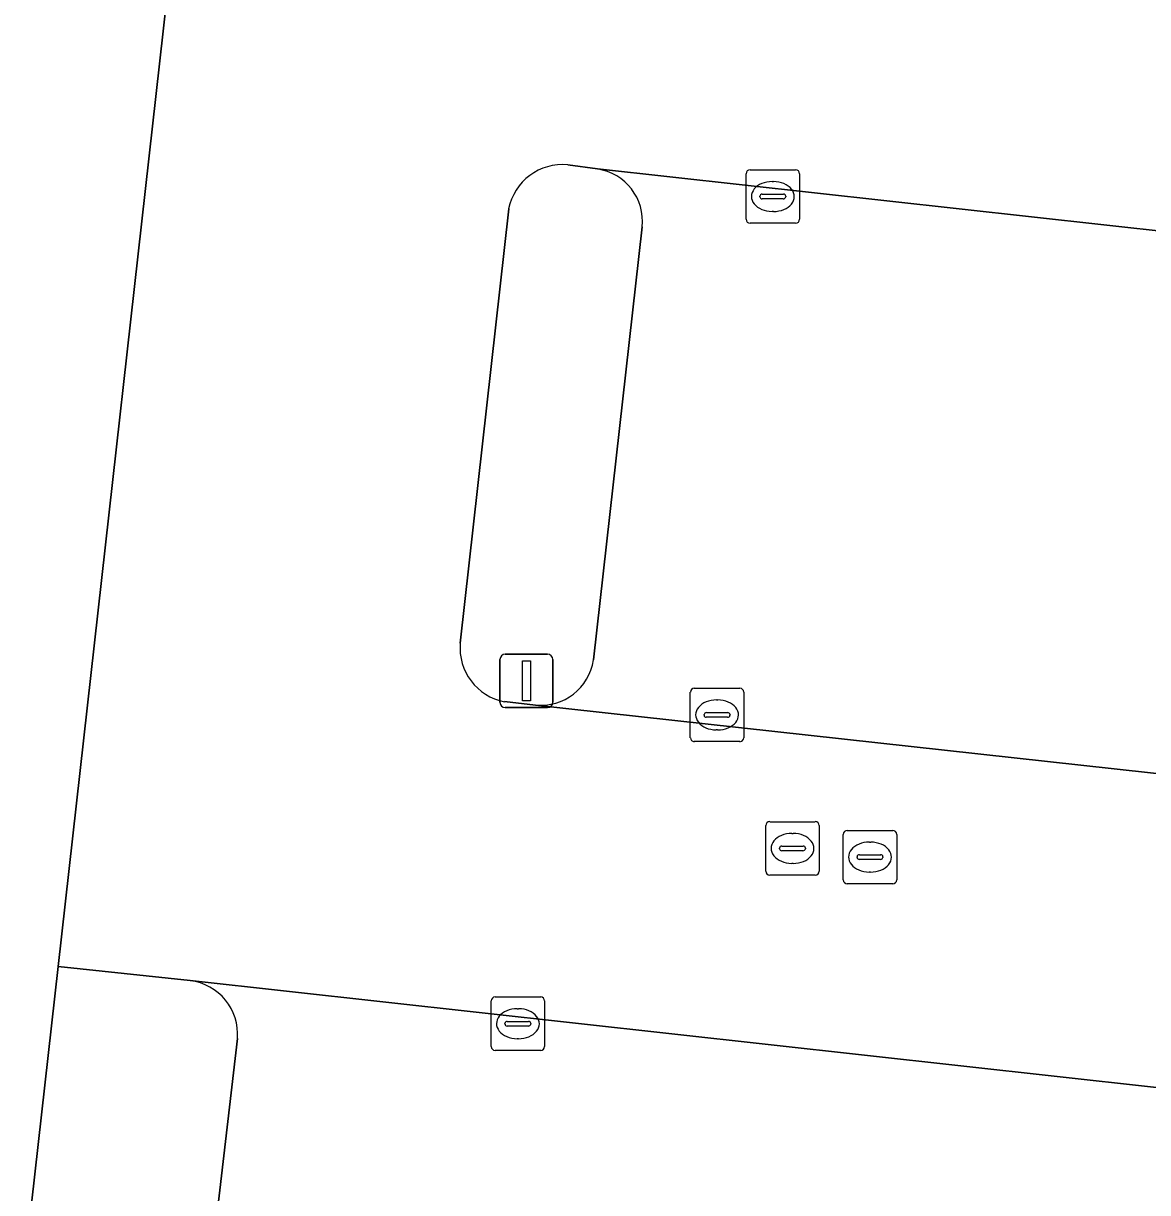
# Model space of a CAD drawing. Extents: x 162026 to 163502, y 387295 to 388169.
# Drawn here: x 162125.75 to 162146.8, y 387586.38 to 387608.26 of the extents above; entities that cross this region are included whole.
import ezdxf

# ---------------------------------------------------------------- set-up
doc = ezdxf.new("R2010")
doc.units = 0
for name, color, linetype in [('IMGEO_Groenvoorziening', 7, 'Continuous'), ('IMGEO_Kolk', 7, 'Continuous'), ('IMGEO_Lichtmast', 7, 'Continuous'), ('IMGEO_Pand', 7, 'Continuous'), ('IMGEO_Parkeervlak_open', 7, 'Continuous'), ('IMGEO_Rijbaan_lokaal_open', 7, 'Continuous'), ('IMGEO_Rioolput', 7, 'Continuous'), ('IMGEO_Voetpad_open', 7, 'Continuous')]:
    doc.layers.add(name, color=color, linetype=linetype)

msp = doc.modelspace()

# ---------------------------------------------------------------- linework, layer by layer
at = {"layer": 'IMGEO_Groenvoorziening'}
for points in [[(162136.499, 387605.532), (162135.944, 387605.609)], [(162134.838, 387604.784), (162133.931, 387596.659)], [(162136.426, 387596.348), (162137.334, 387604.448)], [(162134.758, 387595.567), (162135.341, 387595.504)]]:
    msp.add_lwpolyline(points, dxfattribs=at)
for centre, radius, start, end in [((162135.846, 387604.586), 1.028, 84.5512, 168.8897), ((162136.355, 387604.557), 0.986, 353.6429, 81.5709), ((162134.951, 387596.572), 1.024, 175.147, 259.1282), ((162135.437, 387596.499), 1, 264.4655, 351.2917)]:
    msp.add_arc(centre, radius, start, end, dxfattribs=at)
at = {"layer": 'IMGEO_Kolk'}
for p, q in [((162139.282, 387604.591), (162139.282, 387605.443)), ((162139.357, 387605.517), (162140.209, 387605.517)), ((162140.283, 387605.443), (162140.283, 387604.591)), ((162139.77, 387605.297), (162139.795, 387605.297)), ((162139.541, 387605.011), (162139.541, 387605.023)), ((162139.584, 387605.06), (162139.982, 387605.06)), ((162140.025, 387605.023), (162140.025, 387605.011)), ((162139.979, 387604.974), (162139.581, 387604.974)), ((162139.793, 387604.737), (162139.768, 387604.737)), ((162140.209, 387604.517), (162139.357, 387604.517)), ((162138.313, 387595.819), (162139.165, 387595.819)), ((162138.238, 387594.893), (162138.238, 387595.745)), ((162138.726, 387595.599), (162138.751, 387595.599)), ((162139.239, 387595.745), (162139.239, 387594.893)), ((162138.54, 387595.362), (162138.938, 387595.362)), ((162138.497, 387595.313), (162138.497, 387595.325)), ((162138.935, 387595.276), (162138.537, 387595.276)), ((162138.981, 387595.325), (162138.981, 387595.313)), ((162138.749, 387595.039), (162138.724, 387595.039)), ((162139.165, 387594.819), (162138.313, 387594.819)), ((162134.51, 387589.116), (162134.51, 387589.968)), ((162134.585, 387590.042), (162135.437, 387590.042)), ((162135.511, 387589.968), (162135.511, 387589.116)), ((162134.998, 387589.822), (162135.023, 387589.822)), ((162134.769, 387589.536), (162134.769, 387589.548)), ((162135.207, 387589.499), (162134.809, 387589.499)), ((162134.812, 387589.585), (162135.21, 387589.585)), ((162135.253, 387589.548), (162135.253, 387589.536)), ((162135.021, 387589.262), (162134.996, 387589.262)), ((162135.437, 387589.042), (162134.585, 387589.042))]:
    msp.add_line(p, q, dxfattribs=at)
for points in [[(162139.282, 387604.591), (162139.282, 387605.443)], [(162139.357, 387605.517), (162140.209, 387605.517)], [(162140.283, 387605.443), (162140.283, 387604.591)], [(162140.209, 387604.517), (162139.357, 387604.517)], [(162138.313, 387595.819), (162139.165, 387595.819)], [(162138.238, 387594.893), (162138.238, 387595.745)], [(162139.239, 387595.745), (162139.239, 387594.893)], [(162139.165, 387594.819), (162138.313, 387594.819)], [(162134.51, 387589.116), (162134.51, 387589.968)], [(162134.585, 387590.042), (162135.437, 387590.042)], [(162135.511, 387589.968), (162135.511, 387589.116)], [(162135.437, 387589.042), (162134.585, 387589.042)]]:
    msp.add_lwpolyline(points, dxfattribs=at)
for centre, radius, start, end in [((162139.359, 387605.441), 0.0765, 91.552, 178.448), ((162139.359, 387605.441), 0.0765, 91.552, 178.448), ((162140.207, 387605.441), 0.0765, 1.552, 88.448), ((162140.207, 387605.441), 0.0765, 1.552, 88.448), ((162139.581, 387605.02), 0.0403, 85.8775, 175.7526), ((162139.578, 387605.01), 0.0366, 178.938, 274.7102), ((162139.982, 387605.017), 0.043, 264.8664, 352.4533), ((162139.986, 387605.022), 0.0386, 1.7309, 96.639), ((162139.359, 387604.593), 0.0765, 181.552, 268.448), ((162139.359, 387604.593), 0.0765, 181.552, 268.448), ((162140.207, 387604.593), 0.0765, 271.552, 358.448), ((162140.207, 387604.593), 0.0765, 271.552, 358.448), ((162138.315, 387595.743), 0.0765, 91.552, 178.448), ((162138.315, 387595.743), 0.0765, 91.552, 178.448), ((162139.163, 387595.743), 0.0765, 1.552, 88.448), ((162139.163, 387595.743), 0.0765, 1.552, 88.448), ((162138.537, 387595.322), 0.0403, 85.8775, 175.7526), ((162138.942, 387595.324), 0.0386, 1.7309, 96.639), ((162138.534, 387595.312), 0.0366, 178.938, 274.7102), ((162138.938, 387595.319), 0.043, 264.8664, 352.4533), ((162138.315, 387594.895), 0.0765, 181.552, 268.448), ((162138.315, 387594.895), 0.0765, 181.552, 268.448), ((162139.163, 387594.895), 0.0765, 271.552, 358.448), ((162139.163, 387594.895), 0.0765, 271.552, 358.448), ((162134.587, 387589.966), 0.0765, 91.552, 178.448), ((162134.587, 387589.966), 0.0765, 91.552, 178.448), ((162135.435, 387589.966), 0.0765, 1.552, 88.448), ((162135.435, 387589.966), 0.0765, 1.552, 88.448), ((162134.809, 387589.545), 0.0403, 85.8775, 175.7526), ((162134.806, 387589.535), 0.0366, 178.938, 274.7102), ((162135.21, 387589.542), 0.043, 264.8664, 352.4533), ((162135.214, 387589.547), 0.0386, 1.7309, 96.639), ((162134.587, 387589.118), 0.0765, 181.552, 268.448), ((162134.587, 387589.118), 0.0765, 181.552, 268.448), ((162135.435, 387589.118), 0.0765, 271.552, 358.448), ((162135.435, 387589.118), 0.0765, 271.552, 358.448)]:
    msp.add_arc(centre, radius, start, end, dxfattribs=at)
for centre, major_axis, ratio, start_param, end_param in [((162139.769, 387605.017), (-0.387, 0.002), 0.722429, 4.712389, 7.853982), ((162139.794, 387605.017), (-0.39, 0.002), 0.717154, 1.570796, 4.712389), ((162138.725, 387595.319), (-0.387, 0.002), 0.722429, 4.712389, 7.853982), ((162138.75, 387595.319), (-0.39, 0.002), 0.717154, 1.570796, 4.712389), ((162134.997, 387589.542), (-0.387, 0.002), 0.722429, 4.712389, 7.853982), ((162135.022, 387589.542), (-0.39, 0.002), 0.717154, 1.570796, 4.712389)]:
    msp.add_ellipse(centre, major_axis=major_axis, ratio=ratio, start_param=start_param, end_param=end_param, dxfattribs=at)
at = {"layer": 'IMGEO_Lichtmast'}
for p, q in [((162134.775, 387596.456), (162135.565, 387596.456)), ((162135.565, 387596.456), (162134.775, 387596.456)), ((162134.675, 387595.556), (162134.675, 387596.356)), ((162134.675, 387596.356), (162134.675, 387595.556)), ((162135.665, 387596.356), (162135.665, 387595.556)), ((162135.665, 387595.556), (162135.665, 387596.356)), ((162135.565, 387595.456), (162134.775, 387595.456)), ((162134.775, 387595.456), (162135.565, 387595.456))]:
    msp.add_line(p, q, dxfattribs=at)
msp.add_lwpolyline([(162135.095, 387596.331), (162135.245, 387596.331), (162135.245, 387595.581), (162135.095, 387595.581), (162135.095, 387596.331)], dxfattribs=at)
for centre, start, end in [((162134.775, 387596.356), 90, 180), ((162134.775, 387596.356), 90, 180), ((162135.565, 387596.356), 0, 90), ((162135.565, 387596.356), 360, 90), ((162134.775, 387595.556), 180, 270), ((162134.775, 387595.556), 180, 270), ((162135.565, 387595.556), 270, 0), ((162135.565, 387595.556), 270, 0)]:
    msp.add_arc(centre, 0.1, start, end, dxfattribs=at)
at = {"layer": 'IMGEO_Pand'}
msp.add_lwpolyline([(162118.931, 387629.977), (162122.236, 387659.482), (162113.472, 387660.469), (162111.268, 387660.718), (162109.18, 387660.953), (162108.876, 387658.111), (162104.764, 387619.607), (162116.563, 387618.274), (162112.88, 387586.426), (162123.67, 387585.284), (162125.78, 387585.061), (162126.404, 387590.612), (162128.782, 387611.786), (162128.826, 387612.17), (162129.395, 387617.136), (162130.438, 387617.029), (162130.453, 387617.083), (162133.726, 387616.701), (162134.024, 387619.328), (162135.312, 387619.221), (162135.695, 387622.577), (162118.325, 387624.563)], close=True, dxfattribs=at)
at = {"layer": 'IMGEO_Parkeervlak_open'}
for points in [[(162155.456, 387603.438), (162136.499, 387605.532)], [(162137.334, 387604.448), (162136.426, 387596.348)], [(162135.341, 387595.504), (162157.06, 387593.114)], [(162163.315, 387586.114), (162163.134, 387586.559), (162128.874, 387590.348)], [(162129.76, 387589.266), (162129.311, 387585.411)]]:
    msp.add_lwpolyline(points, dxfattribs=at)
for centre, radius, start, end in [((162136.355, 387604.557), 0.986, 353.6429, 81.5709), ((162135.437, 387596.499), 1, 264.4655, 351.2917), ((162128.758, 387589.349), 1.005, 355.2451, 83.3798)]:
    msp.add_arc(centre, radius, start, end, dxfattribs=at)
at = {"layer": 'IMGEO_Rijbaan_lokaal_open'}
for points in [[(162135.871, 387611.382), (162128.826, 387612.17), (162128.782, 387611.786), (162126.404, 387590.612), (162128.874, 387590.348), (162163.134, 387586.559), (162159.956, 387593.918), (162159.648, 387593.779), (162158.909, 387593.144)], [(162135.944, 387605.609), (162136.499, 387605.532), (162155.456, 387603.438), (162155.209, 387603.988)], [(162133.931, 387596.659), (162134.838, 387604.784)], [(162157.06, 387593.114), (162135.341, 387595.504), (162134.758, 387595.567)]]:
    msp.add_lwpolyline(points, dxfattribs=at)
for centre, radius, start, end in [((162135.846, 387604.586), 1.028, 84.5512, 168.8897), ((162134.951, 387596.572), 1.024, 175.147, 259.1282)]:
    msp.add_arc(centre, radius, start, end, dxfattribs=at)
at = {"layer": 'IMGEO_Rioolput'}
for p, q in [((162139.65, 387592.396), (162139.65, 387593.248)), ((162139.725, 387593.322), (162140.577, 387593.322)), ((162140.651, 387593.248), (162140.651, 387592.396)), ((162140.138, 387593.102), (162140.163, 387593.102)), ((162141.101, 387592.233), (162141.101, 387593.085)), ((162141.176, 387593.159), (162142.028, 387593.159)), ((162142.102, 387593.085), (162142.102, 387592.233)), ((162139.909, 387592.816), (162139.909, 387592.828)), ((162140.347, 387592.779), (162139.949, 387592.779)), ((162139.952, 387592.865), (162140.35, 387592.865)), ((162140.393, 387592.828), (162140.393, 387592.816)), ((162141.589, 387592.939), (162141.614, 387592.939)), ((162140.161, 387592.542), (162140.136, 387592.542)), ((162141.36, 387592.653), (162141.36, 387592.665)), ((162141.798, 387592.616), (162141.4, 387592.616)), ((162141.403, 387592.702), (162141.801, 387592.702)), ((162141.844, 387592.665), (162141.844, 387592.653)), ((162140.577, 387592.322), (162139.725, 387592.322)), ((162141.612, 387592.379), (162141.587, 387592.379)), ((162142.028, 387592.159), (162141.176, 387592.159))]:
    msp.add_line(p, q, dxfattribs=at)
for points in [[(162139.65, 387592.396), (162139.65, 387593.248)], [(162139.725, 387593.322), (162140.577, 387593.322)], [(162140.651, 387593.248), (162140.651, 387592.396)], [(162141.101, 387592.233), (162141.101, 387593.085)], [(162141.176, 387593.159), (162142.028, 387593.159)], [(162142.102, 387593.085), (162142.102, 387592.233)], [(162140.577, 387592.322), (162139.725, 387592.322)], [(162142.028, 387592.159), (162141.176, 387592.159)]]:
    msp.add_lwpolyline(points, dxfattribs=at)
for centre, radius, start, end in [((162139.727, 387593.246), 0.0765, 91.552, 178.448), ((162139.727, 387593.246), 0.0765, 91.552, 178.448), ((162140.575, 387593.246), 0.0765, 1.552, 88.448), ((162140.575, 387593.246), 0.0765, 1.552, 88.448), ((162141.178, 387593.083), 0.0765, 91.552, 178.448), ((162141.178, 387593.083), 0.0765, 91.552, 178.448), ((162142.026, 387593.083), 0.0765, 1.552, 88.448), ((162142.026, 387593.083), 0.0765, 1.552, 88.448), ((162139.949, 387592.825), 0.0403, 85.8775, 175.7526), ((162139.946, 387592.815), 0.0366, 178.938, 274.7102), ((162140.35, 387592.822), 0.043, 264.8664, 352.4533), ((162140.354, 387592.827), 0.0386, 1.7309, 96.639), ((162141.4, 387592.662), 0.0403, 85.8775, 175.7526), ((162141.397, 387592.652), 0.0366, 178.938, 274.7102), ((162141.801, 387592.659), 0.043, 264.8664, 352.4533), ((162141.805, 387592.664), 0.0386, 1.7309, 96.639), ((162139.727, 387592.398), 0.0765, 181.552, 268.448), ((162139.727, 387592.398), 0.0765, 181.552, 268.448), ((162140.575, 387592.398), 0.0765, 271.552, 358.448), ((162140.575, 387592.398), 0.0765, 271.552, 358.448), ((162141.178, 387592.235), 0.0765, 181.552, 268.448), ((162141.178, 387592.235), 0.0765, 181.552, 268.448), ((162142.026, 387592.235), 0.0765, 271.552, 358.448), ((162142.026, 387592.235), 0.0765, 271.552, 358.448)]:
    msp.add_arc(centre, radius, start, end, dxfattribs=at)
for centre, major_axis, ratio, start_param, end_param in [((162140.137, 387592.822), (-0.387, 0.002), 0.722429, 4.712389, 7.853982), ((162140.162, 387592.822), (-0.39, 0.002), 0.717154, 1.570796, 4.712389), ((162141.588, 387592.659), (-0.387, 0.002), 0.722429, 4.712389, 7.853982), ((162141.613, 387592.659), (-0.39, 0.002), 0.717154, 1.570796, 4.712389)]:
    msp.add_ellipse(centre, major_axis=major_axis, ratio=ratio, start_param=start_param, end_param=end_param, dxfattribs=at)
at = {"layer": 'IMGEO_Voetpad_open'}
for points in [[(162128.874, 387590.348), (162126.404, 387590.612), (162125.78, 387585.061), (162123.67, 387585.284), (162123.471, 387583.358), (162132.646, 387582.355), (162138.937, 387581.667), (162139.217, 387581.636), (162152.744, 387580.134), (162154.603, 387579.927), (162164.168, 387578.864)], [(162129.311, 387585.411), (162129.76, 387589.266)]]:
    msp.add_lwpolyline(points, dxfattribs=at)
msp.add_arc((162128.758, 387589.349), 1.005, 355.2451, 83.3798, dxfattribs=at)

doc.saveas('drawing.dxf')
